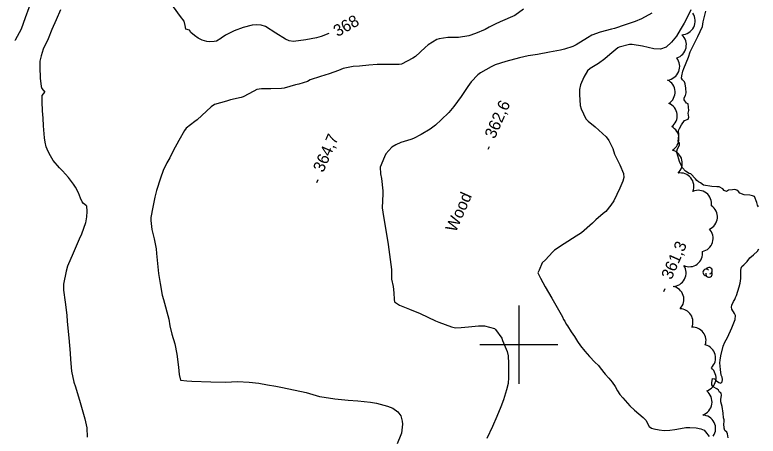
# Model space of a CAD drawing. Extents: x 287698 to 290158, y 5234163 to 5237182.
# Drawn here: x 288270.9 to 288461.3, y 5235376.6 to 5235484.4 of the extents above; entities that cross this region are included whole.
import ezdxf

# ---------------------------------------------------------------- set-up
doc = ezdxf.new("R2010")
doc.units = 0
for name, color, linetype in [('Niveau 1', 7, 'Continuous'), ('Niveau 2', 7, 'Continuous'), ('Niveau 3', 7, 'Continuous'), ('Niveau 4', 7, 'Continuous'), ('Niveau 44', 7, 'Continuous'), ('Niveau 61', 7, 'Continuous')]:
    doc.layers.add(name, color=color, linetype=linetype)

msp = doc.modelspace()

# ---------------------------------------------------------------- linework, layer by layer
at = {"layer": 'Niveau 1'}
msp.add_lwpolyline([(288274.93, 5235490.74), (288275.08, 5235488.29), (288274.54, 5235486.15), (288273.62, 5235483.62), (288272.52, 5235480.69), (288271.02, 5235477.95), (288270.94, 5235477.82)], dxfattribs=at)
at = {"layer": 'Niveau 2'}
for points in [[(288282.67, 5235485.7), (288281.54, 5235483.07), (288280.45, 5235480.66), (288279.45, 5235478.27), (288278.23, 5235475.59), (288277.64, 5235473.94), (288277.33, 5235472.52), (288277.35, 5235470.97), (288277.44, 5235468.2), (288277.68, 5235466.03), (288277.89, 5235465.5), (288278.63, 5235464.58)], [(288401.26, 5235485.85), (288399.03, 5235484.22), (288395.27, 5235482.58), (288393.98, 5235482.03), (288392.41, 5235481.22), (288391.38, 5235480.67), (288388.91, 5235479.58), (288387.21, 5235479.02), (288384.56, 5235478.63), (288381.86, 5235478.55), (288379.66, 5235478.29), (288379.04, 5235478.07), (288376.81, 5235476.7), (288376.01, 5235475.99), (288373.55, 5235473.76), (288372.84, 5235473.28), (288369.98, 5235471.79), (288369.35, 5235471.64), (288367.17, 5235471.64), (288363.76, 5235471.67), (288361.65, 5235471.54), (288359.23, 5235471.24), (288357.59, 5235471.19), (288355, 5235470.64), (288353.83, 5235470.16), (288351.47, 5235469.29), (288349.27, 5235468.63), (288346.6, 5235467.72), (288345.9, 5235467.36), (288343.7, 5235466.61), (288342.86, 5235466.44), (288339.9, 5235465.62), (288339.27, 5235465.54), (288336.47, 5235465.42), (288334.14, 5235465.44), (288332.93, 5235465.27), (288332.12, 5235464.83), (288329.38, 5235463.39), (288328.92, 5235463.26), (288326.17, 5235462.65), (288325.11, 5235462.26), (288322.11, 5235461.45), (288321.2, 5235460.89), (288319.99, 5235459.7), (288317.62, 5235457.5), (288317, 5235457.08), (288314.79, 5235455.35), (288314.38, 5235454.79), (288312.97, 5235452.27), (288311.47, 5235449.56), (288310.63, 5235447.81), (288309.86, 5235446.52), (288308.94, 5235444.55), (288308.25, 5235442.61), (288307.23, 5235439.43), (288306.77, 5235437.71), (288306.24, 5235435.2), (288305.75, 5235432.5), (288305.74, 5235431.72), (288306.04, 5235429.47), (288306.64, 5235427.05), (288307.13, 5235424.47), (288307.24, 5235423.29), (288307.75, 5235418.18), (288308.19, 5235415.65), (288308.71, 5235412.61), (288308.98, 5235411.56), (288310.34, 5235406.47), (288310.63, 5235404.78), (288311.18, 5235402.67), (288311.9, 5235400.23), (288312.47, 5235397.52), (288312.87, 5235394.21), (288313, 5235392.36), (288313.35, 5235390.92), (288314.98, 5235390.69), (288316.25, 5235390.64), (288321.1, 5235390.47), (288324.92, 5235390.37), (288327.97, 5235390.6), (288330.95, 5235390.41), (288333.42, 5235390.12), (288335.63, 5235389.73), (288337.75, 5235389.37), (288339.48, 5235389.01)], [(288314.73, 5235480.74), (288314.56, 5235481.69), (288314.29, 5235482.74), (288313.37, 5235483.93), (288311.57, 5235486.48)], [(288444.13, 5235485.7), (288443.24, 5235483.86), (288442.35, 5235482.27), (288441.34, 5235480.55), (288440.46, 5235478.96), (288439.18, 5235477.37), (288437.76, 5235476.16), (288436.32, 5235475.61), (288434.65, 5235475.71), (288431.73, 5235476.35), (288429.05, 5235476.77), (288428.36, 5235476.78), (288425.77, 5235476.16), (288425.4, 5235475.92), (288423.32, 5235474.28), (288422.02, 5235473.1), (288420.45, 5235471.94), (288418.31, 5235470.67), (288417.61, 5235470.05), (288416.66, 5235468.41), (288415.87, 5235466.51), (288415.55, 5235465.27), (288415.58, 5235463.97), (288415.74, 5235461.18), (288416.01, 5235460.34), (288417.22, 5235457.77), (288417.78, 5235457.15), (288419.59, 5235455.7), (288422.42, 5235453.18), (288423.11, 5235452.19), (288424.07, 5235450.15), (288424.51, 5235448.76), (288425.88, 5235445.98), (288426.84, 5235443.81), (288426.91, 5235442.76), (288426.68, 5235441.83), (288425.87, 5235440.01), (288424.34, 5235436.81), (288423.61, 5235435.67), (288422.29, 5235434.08), (288421.63, 5235433.57), (288419.73, 5235431.92), (288418.91, 5235431.05), (288416.07, 5235428.64), (288414.72, 5235427.74), (288411.66, 5235425.8), (288409.13, 5235424.17), (288408.67, 5235423.64), (288406.9, 5235421.7), (288405.99, 5235420.9), (288405.24, 5235419.06), (288404.86, 5235418.39), (288405.55, 5235416.96), (288406.76, 5235414.76), (288408.48, 5235411.86)], [(288434.14, 5235484.81), (288431.46, 5235483.35), (288429.79, 5235482.72), (288427.28, 5235481.87), (288424.54, 5235480.89), (288423.73, 5235480.71), (288420.84, 5235479.92), (288418.69, 5235479.22), (288417.66, 5235478.54), (288414.76, 5235476.75)], [(288345.51, 5235478), (288342.32, 5235477.58), (288341.16, 5235477.73), (288340.24, 5235478.13), (288337.82, 5235479.69), (288335.12, 5235481.37), (288334.04, 5235481.77), (288332.9, 5235481.87), (288331.71, 5235481.73), (288329.4, 5235481.13), (288327.08, 5235480.28), (288324.93, 5235479.21), (288323.82, 5235478.41), (288323.72, 5235478.3)], [(288323.72, 5235478.3), (288322.58, 5235477.65), (288321.99, 5235477.53), (288320.74, 5235477.45), (288320.11, 5235477.54), (288318.93, 5235477.89), (288317.9, 5235478.43), (288316.94, 5235479.12), (288316.04, 5235479.91), (288315.65, 5235480.46), (288314.73, 5235480.74), (288314.73, 5235480.74)], [(288351.33, 5235479.63), (288349.43, 5235478.83), (288348.21, 5235478.51), (288345.51, 5235478)], [(288414.76, 5235476.75), (288413.86, 5235476.28), (288411.77, 5235475.57), (288410.72, 5235475.38), (288407.93, 5235474.87), (288404.83, 5235474.21), (288402.39, 5235473.93), (288400.22, 5235473.43), (288396.7, 5235472.46), (288393.94, 5235471.58), (288392.97, 5235471.12), (288390.23, 5235469.54), (288389.55, 5235469.04), (288387.82, 5235467.25), (288386.95, 5235466.02), (288385.23, 5235463.53), (288383.4, 5235460.94), (288382.12, 5235459.44), (288380.17, 5235457.49), (288378.66, 5235456.14), (288377.3, 5235455.15), (288374.99, 5235453.74), (288373.07, 5235452.73), (288372.34, 5235452.49), (288369.8, 5235451.68), (288368.51, 5235451.16), (288367.46, 5235450.49), (288365.96, 5235448.78), (288365.63, 5235448.02), (288364.5, 5235445.45), (288364.59, 5235443.69), (288364.88, 5235442.54), (288365.22, 5235439.38), (288365.17, 5235438.61), (288365.06, 5235435.03), (288365.16, 5235433.9), (288365.75, 5235430.73), (288366.19, 5235427.73), (288366.59, 5235425.61), (288367.43, 5235419.22), (288367.38, 5235416.76), (288367.85, 5235414.9), (288368.05, 5235413.21), (288368.08, 5235411.51), (288368.18, 5235410.92), (288369.47, 5235410.1), (288372.04, 5235409.04), (288374.77, 5235407.99), (288378.66, 5235406.09), (288379.52, 5235405.72), (288382.79, 5235404.51), (288383.77, 5235404.32), (288385.23, 5235404.34), (288387.17, 5235404.54), (288389.7, 5235404.82), (288391.26, 5235404.77), (288393.76, 5235404.14), (288394.07, 5235403.84), (288395.67, 5235401.62), (288395.89, 5235401.09), (288397.07, 5235398.23), (288397.28, 5235397.15), (288397.41, 5235395.18), (288397.41, 5235391.55), (288397.3, 5235390.04), (288396.9, 5235388.43), (288396.13, 5235385.83), (288395.46, 5235384.08), (288394.39, 5235381.63), (288393.25, 5235379.02), (288391.87, 5235375.96)], [(288289.3, 5235435.54), (288288.5, 5235436.09), (288288.21, 5235436.57), (288287.75, 5235437.49), (288287.21, 5235438.81), (288286.46, 5235440.31), (288285.93, 5235441.09), (288284.65, 5235442.77), (288283.18, 5235444.43), (288282.38, 5235445.22), (288280.76, 5235447.11), (288280.04, 5235448.27), (288279.47, 5235449.46), (288278.98, 5235450.64), (288278.66, 5235451.78), (288278.5, 5235452.89), (288278.43, 5235453.96), (288278.25, 5235456.01), (288278.17, 5235457.91), (288278.03, 5235459.81), (288277.9, 5235462.11), (288277.94, 5235463.77), (288278.63, 5235464.58), (288278.63, 5235464.58)], [(288289.3, 5235435.54), (288289.41, 5235434.03), (288289.31, 5235432.69), (288289, 5235431.14), (288288.01, 5235428.27), (288287.43, 5235426.97), (288285.86, 5235423.43), (288284.45, 5235420.05), (288284.04, 5235418.82), (288283.36, 5235415.47), (288283.4, 5235413.9), (288283.84, 5235410.83), (288284.24, 5235407.56), (288284.36, 5235405.89), (288284.78, 5235401.71), (288285.09, 5235397.84), (288285.16, 5235396.16), (288285.43, 5235393.17), (288286.08, 5235390.41), (288286.49, 5235389.23), (288287.7, 5235385.21), (288288.16, 5235383.35), (288288.88, 5235380.98), (288289.35, 5235378.7), (288289.48, 5235376.33)], [(288408.48, 5235411.86), (288411.25, 5235407.1), (288411.49, 5235406.41), (288411.84, 5235405.96), (288412.16, 5235405.23), (288412.47, 5235404.81), (288413.42, 5235403.3), (288414.27, 5235402.1), (288415.03, 5235400.8), (288415.83, 5235399.67), (288416.9, 5235398.34), (288418.1, 5235396.98), (288419.49, 5235395.53), (288420.46, 5235394.61), (288420.85, 5235394.05), (288422.11, 5235392.47), (288423.1, 5235391.4), (288423.96, 5235390.36), (288424.69, 5235389.31), (288425.3, 5235388.17), (288425.94, 5235387.19), (288426.67, 5235386.41), (288428.5, 5235384.36), (288429.69, 5235383.25), (288431.85, 5235381.35), (288432.68, 5235380.61), (288432.83, 5235380.12), (288433.41, 5235379), (288433.98, 5235378.58), (288434.57, 5235378.43), (288435.98, 5235378.18), (288437.26, 5235378.02), (288438.71, 5235378.07), (288440.02, 5235378.24), (288441.43, 5235378.56), (288442.79, 5235378.75), (288443.85, 5235378.81), (288445.46, 5235378.69), (288446.64, 5235378.48), (288447.47, 5235378.11), (288447.86, 5235377.71), (288448.75, 5235376.5)], [(288339.48, 5235389.01), (288345.54, 5235387.78), (288348.98, 5235386.74), (288350.16, 5235386.55), (288352.87, 5235386.09), (288356.29, 5235385.76), (288358.75, 5235385.63), (288362.06, 5235385.28), (288363.54, 5235384.99), (288366.42, 5235384.22), (288367.75, 5235383.71), (288369.02, 5235382.76), (288369.77, 5235381.76), (288370.18, 5235380.43), (288370.25, 5235379.61), (288370.01, 5235377.34), (288369.84, 5235376.87), (288368.83, 5235374.58)]]:
    msp.add_lwpolyline(points, dxfattribs=at)
at = {"layer": 'Niveau 3'}
for p, q in [((288392.18, 5235450), (288392.5, 5235450.73)), ((288348.28, 5235441.5), (288348.6, 5235442.23)), ((288437.16, 5235413.59), (288437.48, 5235414.32))]:
    msp.add_line(p, q, dxfattribs=at)
at = {"layer": 'Niveau 4'}
for points in [[(288461.45, 5235435.27), (288461.15, 5235435.68), (288460.99, 5235436.36), (288460.36, 5235437.86), (288459.89, 5235438.08), (288459.21, 5235438.22), (288457.79, 5235438.35), (288456.68, 5235438.73), (288456.31, 5235439.2), (288455.84, 5235439.51), (288455.32, 5235439.7), (288454.8, 5235439.61), (288453.74, 5235439.49), (288453.24, 5235439.17), (288452.62, 5235439.44), (288452.26, 5235439.83), (288451.32, 5235440.36), (288450.73, 5235440.35), (288449.43, 5235440.49), (288447.37, 5235440.8), (288446.54, 5235441.37), (288446.06, 5235441.64), (288445.63, 5235442), (288445.29, 5235442.46), (288444.13, 5235443.68), (288443.64, 5235443.79), (288442.71, 5235444.42), (288441.98, 5235445.24), (288441.69, 5235445.76), (288441.18, 5235446.88), (288440.99, 5235447.46), (288440.5, 5235449.16), (288440.61, 5235449.91), (288441.21, 5235451), (288441.16, 5235451.54), (288440.85, 5235452.06), (288440.89, 5235452.66), (288440.98, 5235453.7), (288440.94, 5235454.76), (288441.16, 5235455.31), (288441.67, 5235456.24), (288442.51, 5235457.31), (288443.44, 5235457.65), (288443.6, 5235458.2), (288443.45, 5235458.75), (288443.44, 5235459.26), (288443.55, 5235459.87), (288443.42, 5235461.58), (288442.98, 5235461.82), (288442.37, 5235462.62), (288442.4, 5235463.16), (288442.75, 5235463.75), (288442.87, 5235464.42), (288442.82, 5235465.62), (288442.64, 5235466.71), (288442.48, 5235467.21), (288441.93, 5235467.73), (288441.66, 5235468.16), (288441.75, 5235468.78), (288442.01, 5235469.95), (288442.32, 5235470.65), (288443.48, 5235473.57), (288443.94, 5235474.91), (288444.62, 5235476.33), (288445.9, 5235478.83), (288447.04, 5235481.39), (288447.27, 5235482.59), (288447.97, 5235485.31)], [(288453.69, 5235376.18), (288453.52, 5235377.18), (288453.27, 5235377.63), (288452.84, 5235378.05), (288452.64, 5235378.62), (288452.52, 5235379.71), (288452.62, 5235380.24), (288452.59, 5235380.76), (288452.44, 5235381.29), (288452.35, 5235382.42), (288452.15, 5235384.15), (288451.74, 5235385.38), (288451.78, 5235385.96), (288451.97, 5235387.04), (288451.9, 5235387.56), (288451.44, 5235387.83), (288451.19, 5235388.38), (288450.73, 5235388.64), (288449.81, 5235389.17), (288449.47, 5235389.71), (288449.47, 5235390.24), (288449.66, 5235391.35), (288450.15, 5235391.22), (288450.64, 5235390.71), (288451.26, 5235390.27), (288451.78, 5235390.12), (288452.11, 5235390.51), (288452.19, 5235391.04), (288452.09, 5235391.63), (288451.87, 5235392.22), (288451.65, 5235393.66), (288451.52, 5235395.3), (288451.6, 5235396.02), (288451.8, 5235397.14), (288452.37, 5235399.56), (288452.82, 5235400.6), (288453.46, 5235401.85), (288454.61, 5235404.32), (288455.46, 5235406.39), (288455.53, 5235407.49), (288455.31, 5235407.98), (288454.61, 5235409.06), (288454.5, 5235409.56), (288454.58, 5235410.06), (288455.06, 5235411.03), (288455.35, 5235411.54), (288455.51, 5235412.09), (288455.76, 5235412.59), (288456.15, 5235413.64), (288456.43, 5235414.75), (288456.71, 5235415.75), (288456.9, 5235416.88), (288456.91, 5235418.99), (288457.01, 5235419.54), (288457.19, 5235420.01), (288457.64, 5235420.38), (288458.48, 5235421.23), (288459.24, 5235422.17), (288460.12, 5235422.99), (288461.16, 5235423.95), (288461.52, 5235424.51)]]:
    msp.add_lwpolyline(points, dxfattribs=at)
at = {"layer": 'Niveau 44'}
for centre, radius, start, end in [((288437.6, 5235452.72), 3.45, 300.6462, 62.5836), ((288438.44, 5235446.41), 3.47, 313.0182, 74.6871), ((288441.42, 5235440.48), 3.44, 338.1671, 100.2512), ((288446, 5235436.09), 3.4, 350.5476, 113.9539), ((288443.69, 5235423.33), 3.4, 245.4369, 8.838), ((288439.46, 5235418.31), 3.41, 271.257, 34.3302), ((288448.03, 5235418.48), 0.837, 44.1154, 269.804), ((288448.75, 5235418.9), 0.837, 282.2692, 149.7263), ((288448.75, 5235418.06), 0.837, 166.9369, 29.6212), ((288441.23, 5235405.79), 3.4, 336.4472, 88.0767), ((288444.58, 5235401.03), 3.4, 341.3202, 93.8477), ((288446.94, 5235396.57), 3.48, 313.7472, 75.7399), ((288447.11, 5235391.44), 3.44, 287.7507, 49.3672), ((288445.94, 5235385.35), 3.58, 289.6927, 51.7732), ((288447, 5235378.53), 3.45, 325.6413, 87.4888)]:
    msp.add_arc(centre, radius, start, end, dxfattribs=at)
for centre, major_axis, ratio, start_param, end_param in [((288441.66, 5235482.84), (3.16, -1.63), 0.999371, 5.220607, 7.345773), ((288439.48, 5235476.7), (3.34, -0.93), 0.998849, 5.279342, 7.40021), ((288437.74, 5235471.2), (3.04, -1.76), 0.999772, 5.352951, 7.478515), ((288436.62, 5235464.63), (3.43, 0.18), 0.999549, 5.222613, 7.344869), ((288437.17, 5235458.55), (3.4, 0.42), 0.999978, 5.221408, 7.347942), ((288447.5, 5235432.68), (0.29, 3.39), 0.999984, 3.633093, 5.791685), ((288446.42, 5235427.18), (-2.25, 2.54), 0.999931, 2.60441, 4.763693), ((288438.91, 5235411.56), (-1.03, 3.24), 0.999984, 3.632338, 5.79244)]:
    msp.add_ellipse(centre, major_axis=major_axis, ratio=ratio, start_param=start_param, end_param=end_param, dxfattribs=at)
at = {"layer": 'Niveau 61'}
for points in [[(288400, 5235410), (288400, 5235400), (288400, 5235390)], [(288390, 5235400), (288400, 5235400), (288410, 5235400)]]:
    msp.add_lwpolyline(points, dxfattribs=at)

# ---------------------------------------------------------------- texts
at = {"layer": 'Niveau 2'}
msp.add_text('368', height=3, rotation=29.2476, dxfattribs=at).set_placement((288353.58, 5235478.68))
at = {"layer": 'Niveau 3'}
for s, p in [('362,6', (288393.86, 5235452.48)), ('364,7', (288349.91, 5235443.87)), ('361,3', (288439.1, 5235416.42))]:
    msp.add_text(s, height=3, rotation=66.1217, dxfattribs=at).set_placement(p)
at = {"layer": 'Niveau 44'}
msp.add_text('Wood', height=3, rotation=66.1212, dxfattribs=at).set_placement((288383.85, 5235428.56))

doc.saveas('drawing.dxf')
